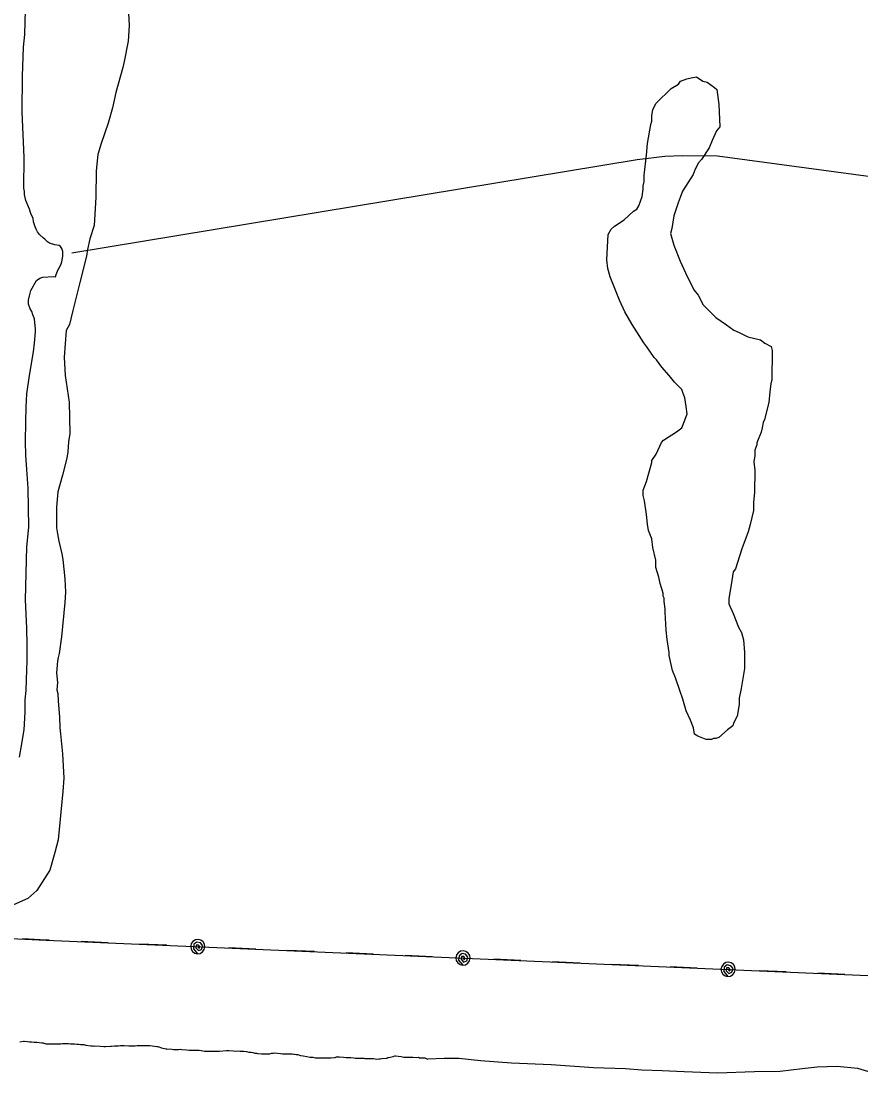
# Model space of a CAD drawing. Extents: x 3683402 to 3721514, y 487807 to 513565.
# Drawn here: x 3700574 to 3701630, y 506099 to 507436 of the extents above; entities that cross this region are included whole.
import ezdxf

# ---------------------------------------------------------------- set-up
doc = ezdxf.new("R2010")
doc.units = 0
for name, color, linetype in [('V-SITE-VEGE', 7, 'Continuous'), ('V-TOPO-SHOR', 7, 'Continuous'), ('V-UTIL-LINE', 7, 'Continuous')]:
    doc.layers.add(name, color=color, linetype=linetype)

msp = doc.modelspace()

# ---------------------------------------------------------------- linework, layer by layer
at = {"layer": 'V-SITE-VEGE'}
for points in [[(3700707.2, 507470.4), (3700709.4, 507430.6), (3700708.1, 507411), (3700703.4, 507385.6), (3700701.7, 507378.1), (3700692.9, 507346.3), (3700688.3, 507327.3), (3700683, 507307.7), (3700674.3, 507282.3), (3700670.2, 507268.4), (3700667.8, 507247.7), (3700667.7, 507214.7), (3700665.3, 507178.9), (3700660, 507162.2), (3700657.1, 507148.9)], [(3700617.7, 507117.3), (3700618.3, 507119.6), (3700620.1, 507123.6), (3700621.2, 507125.4), (3700624.1, 507130.6), (3700624.7, 507133.4), (3700625.9, 507140.4), (3700625.9, 507146.1), (3700624.8, 507150.2), (3700623, 507152.5), (3700621.3, 507153.7), (3700616.1, 507154.8), (3700609.2, 507156.6), (3700606.9, 507158.3), (3700603.4, 507161.8), (3700601.7, 507163), (3700596.5, 507167.6), (3700594.2, 507171.1), (3700592.5, 507174.5), (3700591.4, 507177.4), (3700589.1, 507183.8), (3700588.5, 507187.8), (3700585.6, 507194.2), (3700583.9, 507199.4), (3700579.3, 507210.4), (3700577.6, 507217.9), (3700577.6, 507221.9), (3700577.1, 507226), (3700577.2, 507264.7), (3700575, 507321.9), (3700575.2, 507366.9), (3700576.5, 507403.3), (3700578.2, 507419.4), (3700579.5, 507465.6)], [(3701479.8, 506596), (3701477.1, 506584), (3701477.1, 506576), (3701474.4, 506561.4), (3701470.4, 506553.4), (3701469, 506549.4), (3701462.3, 506544), (3701451.6, 506534.7), (3701447.6, 506533.4), (3701444.9, 506533.4), (3701442.3, 506532.1), (3701435.6, 506532.1), (3701424.9, 506536.2), (3701420.9, 506538.8), (3701419.6, 506546.9), (3701415.7, 506556.2), (3701410.4, 506568.2), (3701406.4, 506582.9), (3701402.4, 506593.6), (3701397.1, 506609.6), (3701393.2, 506619), (3701389.2, 506637.7), (3701389.2, 506641.7), (3701386.6, 506657.7), (3701385.3, 506669.7), (3701384, 506692.4), (3701384.1, 506696.4), (3701382.8, 506705.8), (3701382.8, 506709.8), (3701381.4, 506712.4), (3701381.4, 506716.4), (3701377.5, 506728.5), (3701376.2, 506736.5), (3701372.2, 506748.5), (3701372.2, 506757.8), (3701368.3, 506773.9), (3701367, 506784.5), (3701363, 506795.2), (3701361.7, 506803.2), (3701360.4, 506815.2), (3701357.8, 506832.6), (3701356.5, 506839.3), (3701356.5, 506845.9), (3701360.5, 506856.6), (3701367.3, 506880.6), (3701367.3, 506883.3), (3701372.6, 506891.3), (3701379.4, 506905.9), (3701382, 506908.6), (3701398.1, 506919.2), (3701404.8, 506924.5), (3701408.8, 506933.9), (3701411.5, 506941.9), (3701410.2, 506951.2), (3701408.9, 506961.9), (3701406.2, 506968.6), (3701404.9, 506972.6), (3701395.6, 506981.9), (3701389, 506990), (3701379.6, 507000.7), (3701373, 507010), (3701370.3, 507012.7), (3701361, 507026.1), (3701357.1, 507031.4), (3701342.4, 507054.2), (3701333.1, 507070.2), (3701326.5, 507084.9), (3701314.6, 507114.3), (3701312, 507125), (3701310.7, 507135.6), (3701312.1, 507167.7), (3701316.1, 507174.3), (3701320.1, 507178.3), (3701332.2, 507186.3), (3701344.2, 507196.9), (3701348.2, 507199.6), (3701350.9, 507203.6), (3701354.9, 507215.6), (3701356.3, 507224.9), (3701356.3, 507228.9), (3701357.7, 507234.2), (3701357.7, 507242.3), (3701360.4, 507267.6), (3701361.8, 507282.3), (3701365.9, 507306.3), (3701367.2, 507310.3), (3701367.3, 507316.9), (3701368.6, 507324.9), (3701372.6, 507332.9), (3701391.4, 507351.6), (3701400.7, 507356.9), (3701403.4, 507360.9), (3701411.4, 507363.5), (3701416.8, 507364.8), (3701423.5, 507366.1), (3701431.4, 507360.8), (3701436.8, 507359.4), (3701446.1, 507352.7), (3701448.8, 507350.1), (3701451.4, 507331.4), (3701452.6, 507303.3)], [(3701452.6, 507303.3), (3701448.6, 507298), (3701443.2, 507286), (3701439.2, 507276.7), (3701429.8, 507262), (3701425.8, 507258.1), (3701421.8, 507250.1), (3701419.1, 507243.4), (3701405.7, 507222.1), (3701403, 507214.1), (3701400.3, 507207.4), (3701394.9, 507191.4), (3701392.2, 507175.4), (3701390.8, 507168.8), (3701394.8, 507154.1), (3701402.7, 507134), (3701409.4, 507119.3), (3701420, 507097.9), (3701425.3, 507091.3), (3701431.9, 507079.2), (3701447.9, 507063.2), (3701461.2, 507053.8), (3701470.5, 507047.1), (3701477.2, 507044.4), (3701487.8, 507039), (3701503.8, 507035), (3701509.2, 507031), (3701517.2, 507026.9), (3701518.5, 507021.6), (3701518.4, 506984.2), (3701517, 506980.2), (3701515.7, 506969.6), (3701514.3, 506956.2), (3701508.9, 506934.9), (3701507.5, 506930.9), (3701506.2, 506924.2), (3701504.8, 506918.9), (3701499.4, 506905.6), (3701499.4, 506902.9), (3701496.8, 506896.2), (3701496.7, 506889.6), (3701495.4, 506881.5), (3701496.7, 506870.9), (3701496.6, 506842.8), (3701495.2, 506830.8), (3701495.2, 506820.2), (3701491.1, 506802.8), (3701488.4, 506793.5), (3701485.7, 506786.8), (3701480.4, 506772.2), (3701475, 506754.8), (3701472.3, 506746.8), (3701469.6, 506742.9), (3701466.9, 506726.8), (3701464.2, 506709.5), (3701464.1, 506702.8), (3701469.4, 506690.8), (3701476.1, 506673.4), (3701480, 506666.8), (3701482.7, 506657.4), (3701484, 506641.4), (3701483.9, 506621.4), (3701479.8, 506596)], [(3700657.1, 507148.9), (3700655.9, 507140.3), (3700647.2, 507107.4), (3700638.4, 507072.2), (3700634.3, 507054.3), (3700630.2, 507046.8), (3700627.8, 507013.3), (3700628.9, 506990.2), (3700634, 506956.7), (3700635, 506917.4), (3700633.3, 506906.5), (3700632.1, 506894.3), (3700630.9, 506886.3), (3700625.6, 506864.9), (3700619.8, 506843.6), (3700618, 506824.5), (3700617.9, 506798.5), (3700619.1, 506791), (3700620.8, 506781.8), (3700624.8, 506765.6), (3700625.9, 506758.6), (3700628.7, 506734.4), (3700629.2, 506717.6), (3700628.6, 506704.4), (3700624.4, 506661.1), (3700621.5, 506640.3), (3700620.3, 506635.1), (3700619.1, 506630.5), (3700617.9, 506616), (3700619.1, 506603.9), (3700618.5, 506594.7), (3700619.6, 506590), (3700620.1, 506580.2), (3700621.8, 506560.6), (3700622.4, 506546.7), (3700622.9, 506539.2), (3700625.7, 506513.8), (3700627.4, 506483.2), (3700626.2, 506466.4), (3700620.2, 506405.8), (3700616.1, 506389.7), (3700609.7, 506367.7), (3700593.4, 506341.8), (3700581.9, 506332), (3700563.9, 506324)], [(3700571.4, 506509.9), (3700574.4, 506526.7), (3700575.5, 506534.7), (3700577.3, 506544), (3700578.5, 506566.5), (3700578.6, 506582.1), (3700579.8, 506593.6), (3700580.4, 506607.5), (3700581, 506631.2), (3700581.1, 506650.8), (3700580.6, 506672.2), (3700579, 506708), (3700580.9, 506774.4), (3700583.3, 506799.2), (3700582.3, 506848.3), (3700580.6, 506872), (3700579.5, 506889.9), (3700579, 506906.6), (3700579.6, 506932), (3700579.7, 506950.5), (3700580.9, 506967.3), (3700583.9, 506990.3), (3700589.1, 507019.8), (3700590.3, 507030.8), (3700591.5, 507045.2), (3700591.5, 507048.7), (3700590.4, 507061.4), (3700588.1, 507066.6), (3700587, 507070.6), (3700584.7, 507074.1), (3700583, 507079.9), (3700583, 507085.1), (3700584.2, 507090.3), (3700585.9, 507097.2), (3700592.9, 507109.9), (3700596.9, 507112.7), (3700601, 507113.9), (3700613.7, 507115), (3700616.6, 507114.4), (3700617.7, 507117.3)]]:
    msp.add_lwpolyline(points, dxfattribs=at)
at = {"layer": 'V-TOPO-SHOR'}
for points in [[(3702599, 507109.1), (3701904.1, 507205), (3701450, 507266.3), (3701405.7, 507266.9), (3701383.4, 507265.8), (3701348.7, 507261.5), (3700637.4, 507144.2)], [(3700571.8, 506151.3), (3700576.7, 506152.1), (3700577.9, 506152.1), (3700581.6, 506151.7), (3700584, 506151.3), (3700586.5, 506151.3), (3700590.1, 506150.9), (3700591.3, 506150.9), (3700593.4, 506150.9), (3700596.2, 506150.5), (3700599.4, 506150), (3700601.1, 506150), (3700602.3, 506149.6), (3700604.7, 506148.8), (3700608.4, 506148.8), (3700610.4, 506148.8), (3700613.2, 506148.8), (3700617.3, 506148.8), (3700618.5, 506148.8), (3700620.1, 506148.8), (3700621.8, 506148.8), (3700623.4, 506148.8), (3700625.4, 506149.2), (3700628.3, 506149.5), (3700629.5, 506149.5), (3700631.5, 506149.5), (3700633.1, 506149.5), (3700635.6, 506149.1), (3700638, 506149.1), (3700640.9, 506149.1), (3700643.7, 506148.7), (3700646.1, 506148.3), (3700648.2, 506147.9), (3700652.6, 506147.9), (3700655.1, 506147.4), (3700661.2, 506146.6), (3700663.2, 506146.2), (3700665.2, 506145.8), (3700666.4, 506146.2), (3700672.9, 506145.8), (3700677.8, 506145.7), (3700679.8, 506145.7), (3700685.9, 506146.1), (3700687.1, 506146.1), (3700691.2, 506146.5), (3700696.1, 506146.5), (3700698.5, 506146.9), (3700700.9, 506146.9), (3700703, 506146.9), (3700709.1, 506146.5), (3700717.2, 506146.4), (3700719.6, 506146.8), (3700720.8, 506146.8), (3700722.9, 506146.8), (3700727.3, 506146.8), (3700728.6, 506146.8), (3700731.4, 506146.8), (3700735.5, 506146.8), (3700744.4, 506145.5)], [(3700571.8, 506151.3), (3700576.7, 506152.1), (3700577.9, 506152.1), (3700581.6, 506151.7), (3700584, 506151.3), (3700586.5, 506151.3), (3700590.1, 506150.9), (3700591.3, 506150.9), (3700593.4, 506150.9), (3700596.2, 506150.5), (3700599.4, 506150), (3700601.1, 506150), (3700602.3, 506149.6), (3700604.7, 506148.8), (3700608.4, 506148.8), (3700610.4, 506148.8), (3700613.2, 506148.8), (3700617.3, 506148.8), (3700618.5, 506148.8), (3700620.1, 506148.8), (3700621.8, 506148.8), (3700623.4, 506148.8), (3700625.4, 506149.2), (3700628.3, 506149.5), (3700629.5, 506149.5), (3700631.5, 506149.5), (3700633.1, 506149.5), (3700635.6, 506149.1), (3700638, 506149.1), (3700640.9, 506149.1), (3700643.7, 506148.7), (3700646.1, 506148.3), (3700648.2, 506147.9), (3700652.6, 506147.9), (3700655.1, 506147.4), (3700661.2, 506146.6), (3700663.2, 506146.2), (3700665.2, 506145.8), (3700666.4, 506146.2), (3700672.9, 506145.8), (3700677.8, 506145.7), (3700679.8, 506145.7), (3700685.9, 506146.1), (3700687.1, 506146.1), (3700691.2, 506146.5), (3700696.1, 506146.5), (3700698.5, 506146.9), (3700700.9, 506146.9), (3700703, 506146.9), (3700709.1, 506146.5), (3700717.2, 506146.4), (3700719.6, 506146.8), (3700720.8, 506146.8), (3700722.9, 506146.8), (3700727.3, 506146.8), (3700728.6, 506146.8), (3700731.4, 506146.8), (3700735.5, 506146.8), (3700744.4, 506145.5), (3700745.6, 506145.5), (3700750.1, 506143.9), (3700755.7, 506142.7), (3700757, 506142.7), (3700763.1, 506142.2), (3700765.1, 506141.8), (3700769.6, 506141.8), (3700771.6, 506141.8), (3700773.6, 506142.2), (3700775.6, 506141.8), (3700781.7, 506141.4), (3700785, 506141), (3700786.2, 506140.9), (3700789, 506140.9), (3700791.9, 506140.9), (3700795.9, 506140.9), (3700797.6, 506140.9), (3700800, 506140.5), (3700804.1, 506139.7), (3700808.9, 506139.7), (3700811, 506139.7), (3700818.7, 506139.6), (3700820.7, 506139.6), (3700823.1, 506139.6), (3700832.1, 506140.4), (3700834.9, 506140.4), (3700840.2, 506140), (3700843, 506139.6), (3700846.7, 506140), (3700849.1, 506139.5)], [(3700744.4, 506145.5), (3700745.6, 506145.5), (3700750.1, 506143.9), (3700755.7, 506142.7), (3700757, 506142.7), (3700763.1, 506142.2), (3700765.1, 506141.8), (3700769.6, 506141.8), (3700771.6, 506141.8), (3700773.6, 506142.2), (3700775.6, 506141.8), (3700781.7, 506141.4), (3700785, 506141), (3700786.2, 506140.9), (3700789, 506140.9), (3700791.9, 506140.9), (3700795.9, 506140.9), (3700797.6, 506140.9), (3700800, 506140.5), (3700804.1, 506139.7), (3700808.9, 506139.7), (3700811, 506139.7), (3700818.7, 506139.6), (3700820.7, 506139.6), (3700823.1, 506139.6), (3700832.1, 506140.4), (3700834.9, 506140.4), (3700840.2, 506140), (3700843, 506139.6), (3700846.7, 506140), (3700849.1, 506139.5), (3700851.2, 506139.5), (3700853.6, 506139.5), (3700857.2, 506139.1), (3700860.1, 506138.3), (3700862.9, 506138.3), (3700865, 506137.9), (3700867.8, 506137), (3700869.8, 506137), (3700871, 506136.6), (3700875.9, 506136.2), (3700878.4, 506136.2), (3700879.6, 506136.2), (3700882.8, 506136.2), (3700884.4, 506136.2), (3700886.5, 506136.2), (3700888.5, 506137), (3700890.5, 506137), (3700892.6, 506137.4), (3700896.2, 506137), (3700899.9, 506136.9), (3700902.3, 506136.5), (3700904.3, 506136.5), (3700906.4, 506136.5), (3700914.5, 506136.5), (3700916.5, 506136.1), (3700917.7, 506136.1), (3700919.8, 506135.7), (3700921.8, 506135.3), (3700923.8, 506134.8), (3700925, 506134.4), (3700928.3, 506134), (3700933.2, 506132.8), (3700936.8, 506132), (3700940.5, 506132), (3700943.7, 506131.5), (3700948.6, 506131.5), (3700951.8, 506131.5), (3700953.9, 506131.5), (3700955.1, 506131.5), (3700956.7, 506131.1), (3700958.7, 506131.1), (3700960.4, 506131.1), (3700963.6, 506131.1), (3700967.7, 506131.9), (3700968.9, 506131.9), (3700970.5, 506132.7), (3700973, 506132.7), (3700974.2, 506132.7), (3700979, 506132.2), (3700982.7, 506131.8), (3700985.1, 506131.8), (3700987.2, 506131.8), (3700988.4, 506131.8), (3700992, 506131.4), (3700993.7, 506131), (3700995.7, 506131), (3701000.1, 506131), (3701001.4, 506131), (3701004.6, 506130.9), (3701006.2, 506130.5), (3701007.5, 506130.5), (3701010.3, 506130.5), (3701013.5, 506130.5), (3701016.8, 506130.5), (3701021.3, 506129.7), (3701023.7, 506130.1), (3701025.3, 506130.1), (3701027.4, 506130.5), (3701033.9, 506130.9), (3701035.1, 506131.7)], [(3700849.1, 506139.5), (3700851.2, 506139.5), (3700853.6, 506139.5), (3700857.2, 506139.1), (3700860.1, 506138.3), (3700862.9, 506138.3), (3700865, 506137.9), (3700867.8, 506137), (3700869.8, 506137), (3700871, 506136.6), (3700875.9, 506136.2), (3700878.4, 506136.2), (3700879.6, 506136.2), (3700882.8, 506136.2), (3700884.4, 506136.2), (3700886.5, 506136.2), (3700888.5, 506137), (3700890.5, 506137), (3700892.6, 506137.4), (3700896.2, 506137), (3700899.9, 506136.9), (3700902.3, 506136.5), (3700904.3, 506136.5), (3700906.4, 506136.5), (3700914.5, 506136.5), (3700916.5, 506136.1), (3700917.7, 506136.1), (3700919.8, 506135.7), (3700921.8, 506135.3), (3700923.8, 506134.8), (3700925, 506134.4), (3700928.3, 506134), (3700933.2, 506132.8), (3700936.8, 506132), (3700940.5, 506132), (3700943.7, 506131.5), (3700948.6, 506131.5), (3700951.8, 506131.5), (3700953.9, 506131.5), (3700955.1, 506131.5), (3700956.7, 506131.1), (3700958.7, 506131.1), (3700960.4, 506131.1), (3700963.6, 506131.1), (3700967.7, 506131.9), (3700968.9, 506131.9), (3700970.5, 506132.7), (3700973, 506132.7), (3700974.2, 506132.7), (3700979, 506132.2), (3700982.7, 506131.8), (3700985.1, 506131.8), (3700987.2, 506131.8), (3700988.4, 506131.8), (3700992, 506131.4), (3700993.7, 506131), (3700995.7, 506131), (3701000.1, 506131), (3701001.4, 506131), (3701004.6, 506130.9), (3701006.2, 506130.5), (3701007.5, 506130.5), (3701010.3, 506130.5), (3701013.5, 506130.5), (3701016.8, 506130.5), (3701021.3, 506129.7), (3701023.7, 506130.1), (3701025.3, 506130.1), (3701027.4, 506130.5), (3701033.9, 506130.9), (3701035.1, 506131.7), (3701037.9, 506132.1), (3701041.6, 506132.9), (3701043.6, 506133.7), (3701044.8, 506133.7), (3701051.7, 506132.8), (3701055, 506132), (3701056.2, 506132), (3701065.1, 506132), (3701066.3, 506132), (3701071.6, 506131.6), (3701073.6, 506132), (3701074.9, 506131.5), (3701076.5, 506131.5), (3701077.7, 506131.1), (3701078.9, 506131.1), (3701080.1, 506131.1), (3701081.4, 506131.1), (3701085.1, 506129.7)], [(3701035.1, 506131.7), (3701037.9, 506132.1), (3701041.6, 506132.9), (3701043.6, 506133.7), (3701044.8, 506133.7), (3701051.7, 506132.8), (3701055, 506132), (3701056.2, 506132), (3701065.1, 506132), (3701066.3, 506132), (3701071.6, 506131.6), (3701073.6, 506132), (3701074.9, 506131.5), (3701076.5, 506131.5), (3701077.7, 506131.1), (3701078.9, 506131.1), (3701080.1, 506131.1), (3701081.4, 506131.1), (3701085.1, 506129.7)], [(3701085.2, 506130), (3701105.9, 506130.9), (3701124.2, 506130.9), (3701151.5, 506127.8), (3701190.5, 506125.1), (3701240.5, 506122.8), (3701293.7, 506119.3), (3701334, 506117.9), (3701354.7, 506116.3), (3701380.3, 506115.2), (3701407.9, 506114), (3701449.8, 506112.6), (3701496.5, 506113.9), (3701528.6, 506114.5), (3701556.2, 506117.8), (3701575.3, 506119.9), (3701600.5, 506120.8), (3701626.1, 506118.5), (3701652.6, 506110.4)]]:
    msp.add_lwpolyline(points, dxfattribs=at)
at = {"layer": 'V-UTIL-LINE'}
for points in [[(3699011.5, 506354.4), (3700605, 506279.5), (3702546.3, 506196), (3703544.2, 506148.9), (3704612.9, 506098.7)], [(3700609, 506279.3), (3700605, 506279.5), (3700575.1, 506280.9)], [(3700795.9, 506271.3), (3700797.4, 506268.9), (3700798.3, 506271), (3700796.8, 506273.3), (3700793.9, 506273.1), (3700793.5, 506269.7), (3700796.6, 506266.2), (3700800.6, 506267.8), (3700802.1, 506272.4), (3700799.2, 506275.9), (3700794.8, 506277.1), (3700791, 506274.2), (3700790.4, 506268.7), (3700795.5, 506262.3), (3700798.9, 506262.8), (3700801.9, 506264.7), (3700804, 506267.5), (3700804.9, 506270.9), (3700804.3, 506274.4), (3700802.5, 506277.4), (3700799.7, 506279.5), (3700796.2, 506280.3), (3700792.8, 506279.8), (3700789.8, 506277.9), (3700787.7, 506275.1), (3700786.9, 506271.7), (3700787.4, 506268.2), (3700789.2, 506265.2), (3700792.1, 506263.1), (3700795.5, 506262.3)], [(3700683, 506276.2), (3700649, 506277.6)], [(3700756.9, 506273), (3700722.9, 506274.4)], [(3700868.8, 506268.2), (3700834.8, 506269.6)], [(3700942.7, 506265), (3700908.8, 506266.4)], [(3701129.6, 506257), (3701131.1, 506254.5), (3701132, 506256.7), (3701130.5, 506259), (3701127.5, 506258.8), (3701127.2, 506255.4), (3701130.3, 506251.8), (3701134.3, 506253.4), (3701135.8, 506258.1), (3701132.8, 506261.6), (3701128.5, 506262.8), (3701124.7, 506259.8), (3701124.1, 506254.4), (3701129.2, 506248), (3701132.6, 506248.5), (3701135.6, 506250.3), (3701137.7, 506253.2), (3701138.5, 506256.6), (3701138, 506260), (3701136.2, 506263), (3701133.3, 506265.1), (3701129.9, 506265.9), (3701126.5, 506265.4), (3701123.5, 506263.6), (3701121.4, 506260.8), (3701120.6, 506257.3), (3701121.1, 506253.9), (3701122.9, 506250.9), (3701125.8, 506248.8), (3701129.2, 506248)], [(3701016.7, 506261.8), (3700982.7, 506263.3)], [(3701090.6, 506258.6), (3701056.6, 506260.1)], [(3701202.5, 506253.8), (3701168.5, 506255.3)], [(3701276.4, 506250.6), (3701242.4, 506252.1)], [(3701350.3, 506247.5), (3701316.4, 506248.9)], [(3701424.3, 506244.3), (3701390.3, 506245.7)], [(3701463.2, 506242.6), (3701464.8, 506240.2), (3701465.7, 506242.3), (3701464.2, 506244.6), (3701461.2, 506244.4), (3701460.9, 506241), (3701464, 506237.5), (3701468, 506239.1), (3701469.5, 506243.7), (3701466.5, 506247.2), (3701462.2, 506248.4), (3701458.4, 506245.5), (3701457.8, 506240), (3701462.9, 506233.6), (3701466.3, 506234.1), (3701469.3, 506236), (3701471.4, 506238.8), (3701472.2, 506242.2), (3701471.7, 506245.7), (3701469.9, 506248.7), (3701467, 506250.8), (3701463.6, 506251.6), (3701460.2, 506251.1), (3701457.2, 506249.2), (3701455.1, 506246.4), (3701454.2, 506243), (3701454.8, 506239.5), (3701456.6, 506236.5), (3701459.4, 506234.4), (3701462.9, 506233.6)], [(3701536.2, 506239.5), (3701502.2, 506240.9)], [(3701610.1, 506236.3), (3701576.1, 506237.8)]]:
    msp.add_lwpolyline(points, dxfattribs=at)

doc.saveas('drawing.dxf')
